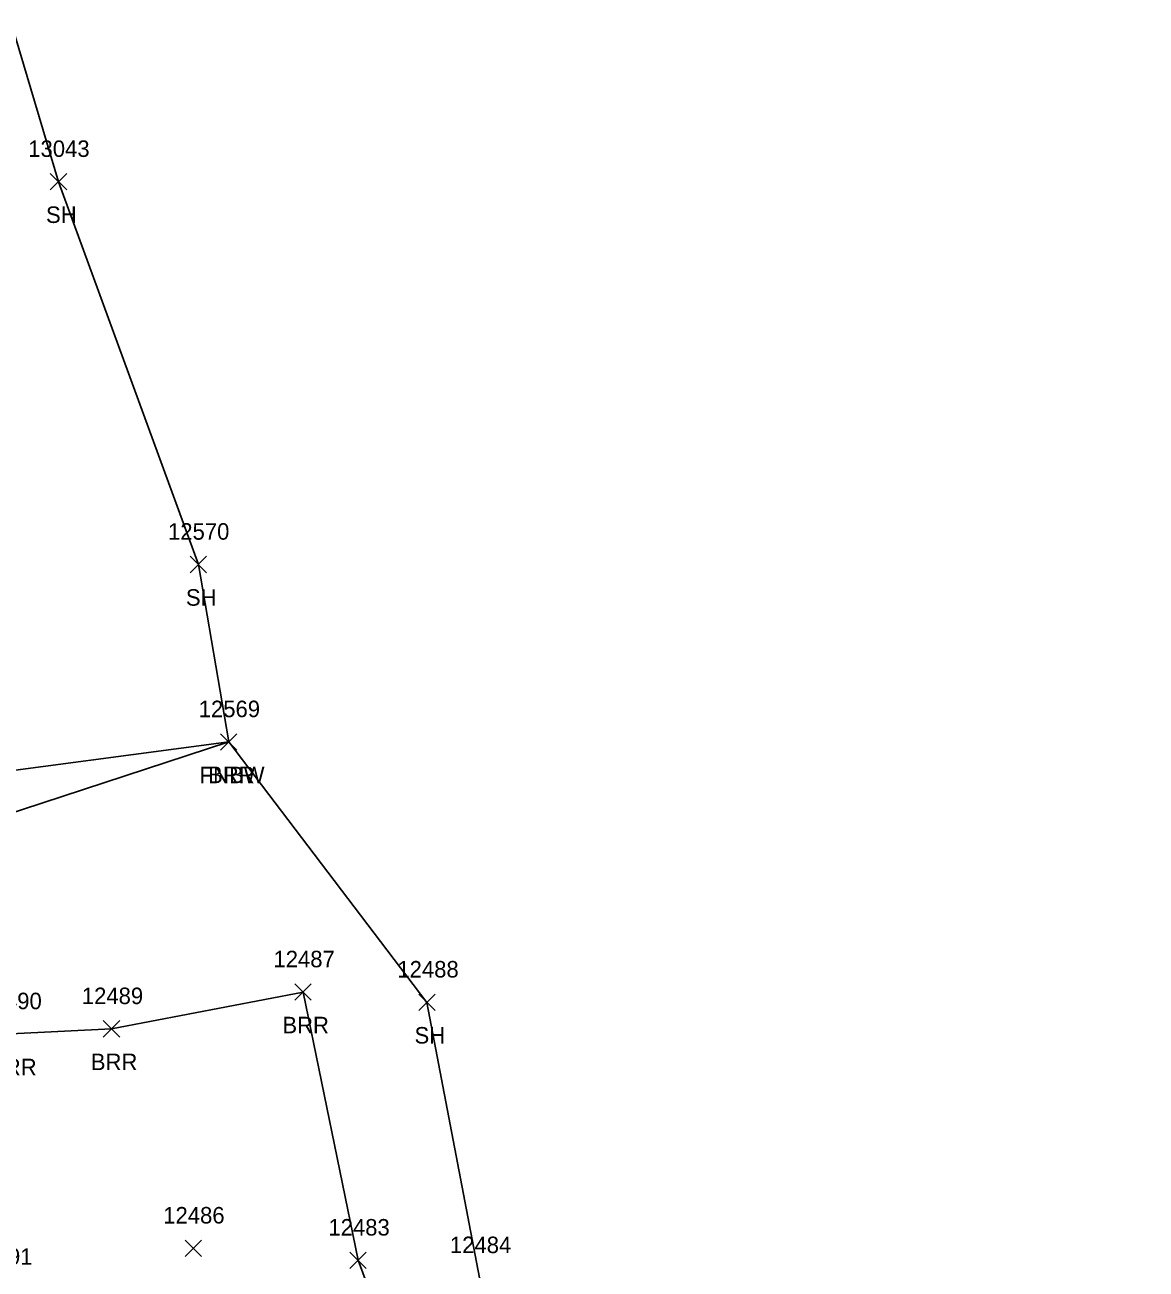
# Model space of a CAD drawing. Extents: x 1439173 to 1457902, y 641926 to 659889.
# Drawn here: x 1447721.4 to 1447857.3, y 649967.8 to 650118.5 of the extents above; entities that cross this region are included whole.
import ezdxf

# ---------------------------------------------------------------- set-up
doc = ezdxf.new("R2010")
doc.units = 0
for name, color, linetype in [('L_A', 7, 'Continuous'), ('L_I', 7, 'Continuous'), ('L_TIC', 7, 'Continuous'), ('LABL', 7, 'Continuous'), ('LFNC', 7, 'Continuous'), ('LSOGP', 7, 'Continuous')]:
    doc.layers.add(name, color=color, linetype=linetype)

msp = doc.modelspace()

# ---------------------------------------------------------------- linework, layer by layer
at = {"layer": 'L_TIC'}
for points in [[(1447724.48, 650098.49), (1447726.48, 650100.49)], [(1447726.48, 650098.49), (1447724.48, 650100.49)], [(1447741.44, 650052.12), (1447743.44, 650054.12)], [(1447743.44, 650052.12), (1447741.44, 650054.12)], [(1447745.12, 650030.62), (1447747.12, 650032.62)], [(1447747.12, 650030.62), (1447745.12, 650032.62)], [(1447745.12, 650030.62), (1447747.12, 650032.62)], [(1447747.12, 650030.62), (1447745.12, 650032.62)], [(1447754.13, 650000.32), (1447756.13, 650002.32)], [(1447756.13, 650000.32), (1447754.13, 650002.32)], [(1447769.15, 649999.08), (1447771.15, 650001.08)], [(1447771.15, 649999.08), (1447769.15, 650001.08)], [(1447730.91, 649995.86), (1447732.91, 649997.86)], [(1447732.91, 649995.86), (1447730.91, 649997.86)], [(1447740.82, 649969.28), (1447742.82, 649971.28)], [(1447742.82, 649969.28), (1447740.82, 649971.28)], [(1447760.79, 649967.82), (1447762.79, 649969.82)], [(1447762.79, 649967.82), (1447760.79, 649969.82)]]:
    msp.add_lwpolyline(points, dxfattribs=at)
at = {"layer": 'LABL'}
for points in [[(1447715.9, 650021.72), (1447746.12, 650031.62)], [(1447839.97, 649764.21), (1447831.35, 649818.5), (1447821.53, 649847.83), (1447808.88, 649869.61), (1447802.58, 649903.3), (1447787, 649920.26), (1447770.77, 649944.53), (1447761.79, 649968.82), (1447755.13, 650001.32), (1447731.91, 649996.86), (1447719.7, 649996.24)]]:
    msp.add_lwpolyline(points, dxfattribs=at)
at = {"layer": 'LFNC'}
msp.add_lwpolyline([(1447684.38, 650024.2), (1447712.02, 650027.12), (1447746.12, 650031.62)], dxfattribs=at)
at = {"layer": 'LSOGP'}
msp.add_lwpolyline([(1447619.03, 650360.07), (1447637.42, 650315.88), (1447658.67, 650267.12), (1447673.57, 650226.26), (1447688.13, 650176.69), (1447711.15, 650147.55), (1447725.49, 650099.49), (1447742.44, 650053.11), (1447746.12, 650031.62), (1447770.15, 650000.07), (1447776.52, 649966.69), (1447797.12, 649942.22), (1447810.31, 649916.5), (1447819.33, 649880.31), (1447829.59, 649850.37), (1447834.46, 649819.36), (1447847.14, 649760.71), (1447857.32, 649718.69)], dxfattribs=at)

# ---------------------------------------------------------------- texts
at = {"layer": 'L_A'}
for s, p in [('SH', (1447723.97, 650094.49)), ('SH', (1447740.93, 650048.12)), ('FNBW', (1447742.59, 650026.62)), ('BRR', (1447743.61, 650026.62)), ('BRR', (1447752.62, 649996.32)), ('SH', (1447768.64, 649995.08)), ('BRR', (1447729.4, 649991.86)), ('BRR', (1447717.19, 649991.24))]:
    msp.add_text(s, height=2, dxfattribs=at).set_placement(p)
at = {"layer": 'L_I'}
for s, p in [('13043', (1447721.82, 650102.49)), ('12570', (1447738.76, 650056.12)), ('12569', (1447742.48, 650034.62)), ('12569', (1447742.48, 650034.62)), ('12487', (1447751.54, 650004.32)), ('12488', (1447766.56, 650003.08)), ('12490', (1447716.02, 649999.24)), ('12489', (1447728.31, 649999.86)), ('12486', (1447738.18, 649973.28)), ('12483', (1447758.2, 649971.82)), ('12484', (1447772.93, 649969.69)), ('12491', (1447714.9, 649968.28))]:
    msp.add_text(s, height=2, dxfattribs=at).set_placement(p)

doc.saveas('drawing.dxf')
